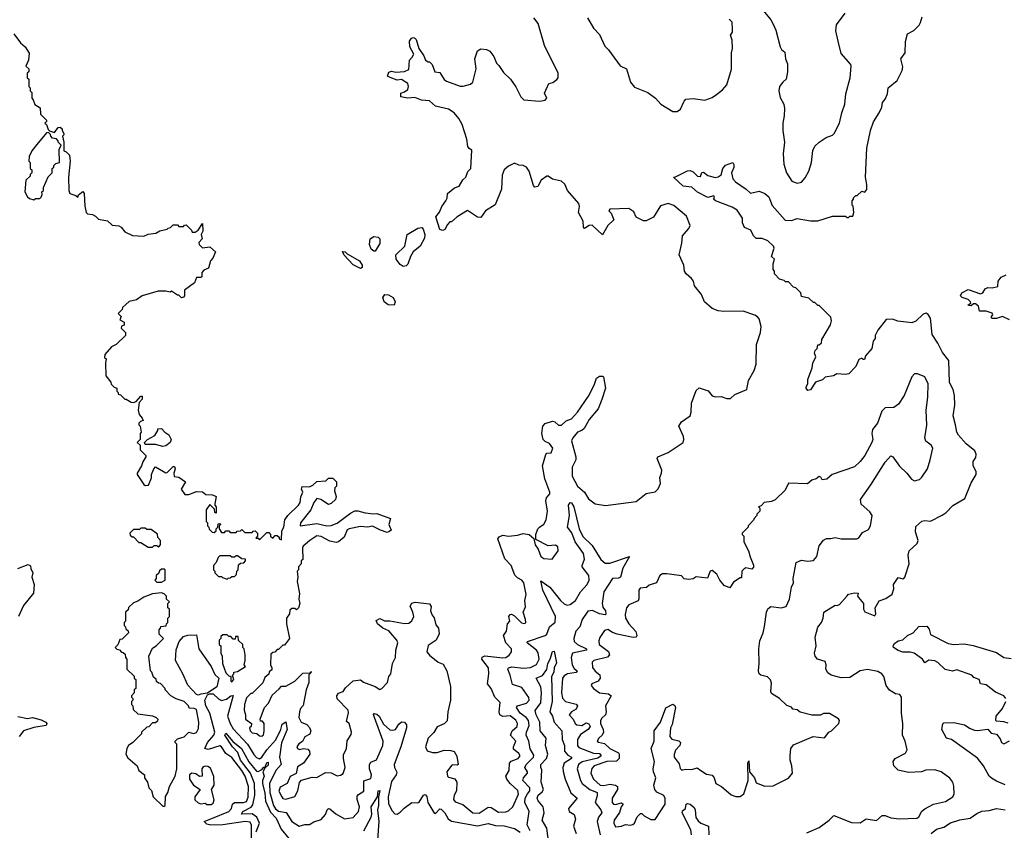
# Model space of a CAD drawing. Extents: x 2494106 to 2685573, y 758056 to 915185.
# Tile 434 of 507: x 2649748 to 2656468, y 850346 to 855881. Entities that reach past the tile are written whole.
import ezdxf

# ---------------------------------------------------------------- set-up
doc = ezdxf.new("R2010")
doc.units = 0

msp = doc.modelspace()

# ---------------------------------------------------------------- linework, layer by layer
at = {"layer": '0CON05XD'}
for points in [[(2654822.5, 855945), (2654875, 855880), (2654890.7, 855850.7), (2654909.3, 855809.3), (2654937.5, 855695), (2654947, 855677), (2654969.3, 855659.3), (2654974, 855614), (2654989.5, 855579.5), (2654988.8, 855525), (2654980, 855475), (2654955.9, 855454.1), (2654934.1, 855425.9), (2654930, 855395), (2654939.5, 855349.5), (2654964.1, 855304.1), (2654968, 855275), (2654966, 855225), (2654955.8, 855175), (2654955.8, 855124.2), (2654967.5, 855045), (2654958.6, 854965), (2654964.4, 854895), (2654981.4, 854835), (2655018.3, 854778.3), (2655055, 854764.3), (2655085, 854772.5), (2655109.4, 854800.6), (2655135, 854846.2), (2655151.8, 854905), (2655162.1, 854987.9), (2655175, 855017.5), (2655204.3, 855045.7), (2655253.2, 855076.8), (2655295, 855092.5), (2655308, 855105), (2655344.2, 855175), (2655358.9, 855245), (2655380, 855305), (2655387.5, 855375), (2655416, 855485), (2655422.5, 855565), (2655420, 855575), (2655355, 855650), (2655333.8, 855733.8), (2655318.8, 855805), (2655323.9, 855846.1), (2655382.5, 855925)], [(2652885, 850463.1), (2652945, 850502.9), (2652965, 850500.8), (2653015, 850470), (2653065, 850470.9), (2653085, 850479.1), (2653113.1, 850505), (2653152.8, 850592.8), (2653147.7, 850617.7), (2653095.6, 850665), (2653073.1, 850695), (2653066.9, 850715), (2653089.2, 850755), (2653090, 850805), (2653102.6, 850817.4), (2653150, 850835), (2653162.9, 850855), (2653155, 850870.8), (2653119.4, 850899.4), (2653119.4, 850915), (2653134.4, 850955), (2653096.9, 850995), (2653108.9, 851025), (2653144.4, 851055), (2653146.5, 851075), (2653135, 851097.1), (2653095, 851128.5), (2653045, 851122.2), (2653024.4, 851134.4), (2653020, 851155), (2653027.4, 851217.4), (2652990, 851255), (2652965.8, 851315), (2652942, 851345), (2652950.6, 851415), (2652947.8, 851455), (2652901.4, 851515), (2652905, 851528.8), (2652922.7, 851537.3), (2653045, 851522.5), (2653065, 851525.7), (2653087.8, 851542.2), (2653103.8, 851565), (2653104, 851585), (2653066.9, 851625), (2653050, 851675), (2653071.2, 851705), (2653076.7, 851755), (2653092.5, 851775), (2653086.7, 851805), (2653095, 851820), (2653105, 851822.5), (2653125, 851810), (2653172.8, 851762.8), (2653195, 851758), (2653202, 851765), (2653201.1, 851785), (2653183.8, 851835), (2653199.3, 851870.7), (2653195.8, 851915), (2653204.1, 851955.9), (2653190, 852035), (2653175, 852053.3), (2653145, 852070), (2653127.7, 852087.7), (2653103.2, 852153.2), (2653060.3, 852200.3), (2653011.4, 852335), (2653020.2, 852349.8), (2653045, 852361.5), (2653085, 852354.3), (2653145, 852360.8), (2653185, 852372), (2653225, 852366.7), (2653258.3, 852338.3), (2653266.7, 852295), (2653286, 852266), (2653304, 852215), (2653325, 852202), (2653381.7, 852198.3), (2653422.5, 852255), (2653421.7, 852281.7), (2653405, 852292.5), (2653355, 852287.5), (2653271.7, 852331.7), (2653270, 852365), (2653283.8, 852405), (2653295, 852416.2), (2653325, 852436.7), (2653341.2, 852465), (2653351.2, 852525), (2653338.8, 852595), (2653344.1, 852615.9), (2653366.1, 852643.9), (2653367.5, 852655), (2653331.2, 852745), (2653316.5, 852835), (2653338, 852912), (2653345, 852920), (2653375, 852923.8), (2653386.7, 852955), (2653365, 852988), (2653335, 853000), (2653320, 853015), (2653312.9, 853055), (2653319.2, 853105), (2653335, 853124), (2653385, 853140), (2653400, 853135), (2653425, 853112), (2653445, 853111.2), (2653478.3, 853141.7), (2653515, 853156), (2653555, 853200), (2653629.7, 853310.3), (2653668, 853385), (2653685, 853432.5), (2653705, 853447.5), (2653725, 853447.5), (2653731.7, 853441.7), (2653745.8, 853365.8), (2653722.4, 853287.6), (2653695.8, 853225), (2653635, 853150.8), (2653600.3, 853089.7), (2653585, 853076), (2653555, 853064.3), (2653523.6, 853026.4), (2653515.4, 853005), (2653543.1, 852895), (2653542.9, 852875), (2653520, 852825), (2653518.4, 852765), (2653555, 852695.4), (2653602, 852655), (2653630.3, 852610.3), (2653675.7, 852575.7), (2653745.5, 852564.5), (2653955, 852590.8), (2654025, 852646.7), (2654085, 852656.7), (2654105, 852677.5), (2654120.8, 852715), (2654116.1, 852753.9), (2654128.8, 852785), (2654130, 852805), (2654100, 852885), (2654102.5, 852895), (2654174.2, 852925.8), (2654276.2, 852995), (2654282, 853015), (2654278, 853035), (2654247.5, 853105), (2654264.1, 853135.9), (2654324.2, 853175.8), (2654331.7, 853201.7), (2654333.6, 853263.6), (2654365, 853350), (2654385, 853367.5), (2654447, 853347), (2654475, 853313.3), (2654495, 853306.7), (2654535, 853307.5), (2654575, 853293.3), (2654600, 853295), (2654629.3, 853320.7), (2654711.2, 853355), (2654723.1, 853416.9), (2654762, 853485), (2654775, 853530), (2654776.4, 853663.6), (2654803.8, 853745), (2654810, 853785), (2654795, 853837.5), (2654785, 853852.5), (2654765, 853862.5), (2654685, 853890), (2654555, 853887.5), (2654515, 853894.2), (2654475, 853909.2), (2654421.2, 853955), (2654401.2, 854005), (2654353.9, 854063.9), (2654346.7, 854095), (2654333.9, 854113.9), (2654296.7, 854145), (2654286.7, 854165), (2654281.2, 854205), (2654250, 854275), (2654268, 854355), (2654272, 854405), (2654316.2, 854455), (2654323.8, 854475), (2654299.7, 854539.7), (2654212.6, 854612.6), (2654175, 854625.6), (2654120.9, 854609.1), (2654075, 854533.8), (2654025, 854508.8), (2654005, 854508.8), (2653955, 854533.3), (2653939.5, 854569.5), (2653905, 854591.2), (2653775, 854587.5), (2653770, 854575), (2653785, 854560), (2653802.5, 854515), (2653762.5, 854475), (2653725, 854412.5), (2653655, 854477.5), (2653635, 854476.7), (2653602.5, 854455), (2653596.7, 854465), (2653594, 854505), (2653561.2, 854565), (2653568.8, 854605), (2653563.8, 854625), (2653486.7, 854715), (2653468.8, 854758.8), (2653445, 854778), (2653385, 854791.2), (2653355, 854813.3), (2653345, 854813.3), (2653306.7, 854785), (2653285, 854742.5), (2653265, 854737.5), (2653255, 854750), (2653225, 854847.5), (2653206.7, 854875), (2653185, 854886.2), (2653155, 854888), (2653125, 854901.2), (2653085, 854881.2), (2653053.8, 854855), (2653040.5, 854819.5), (2653036, 854724), (2652993, 854617), (2652927.5, 854575), (2652895, 854530), (2652871.7, 854531.7), (2652805, 854577.5), (2652733.9, 854536.1), (2652695, 854500), (2652685, 854500), (2652667, 854483), (2652650.5, 854449.5), (2652635, 854441.2), (2652615, 854447.5), (2652587.5, 854535), (2652613.6, 854566.4), (2652630, 854605), (2652656.7, 854643.3), (2652666.4, 854663.6), (2652667.5, 854695), (2652715, 854733.3), (2652747.5, 854745), (2652772, 854788), (2652792.5, 854805), (2652806.4, 854843.6), (2652826.7, 854865), (2652835, 854990), (2652815, 855002.5), (2652807.5, 855015), (2652800, 855065), (2652767.5, 855165), (2652745, 855207.5), (2652712.5, 855245), (2652675, 855270), (2652585, 855290), (2652545, 855326.7), (2652490.7, 855330.7), (2652445, 855350), (2652395, 855346.2), (2652350, 855355), (2652350, 855380), (2652375, 855387.5), (2652397.5, 855405), (2652402.5, 855425), (2652396.7, 855445), (2652355, 855472.5), (2652325, 855467.5), (2652276.4, 855486.4), (2652257.5, 855495), (2652266.4, 855523.6), (2652285, 855528.8), (2652315, 855522.5), (2652375, 855527.5), (2652405, 855540), (2652407.5, 855605), (2652427.5, 855625), (2652437.5, 855645), (2652410, 855695), (2652407.5, 855735), (2652422.5, 855755), (2652435, 855758.8), (2652445, 855756.2), (2652453.3, 855745), (2652473.3, 855685), (2652506.7, 855635), (2652517.5, 855605), (2652535, 855592.5), (2652545, 855592.5), (2652562.5, 855575), (2652582.5, 855525), (2652615, 855520), (2652645, 855472.5), (2652661.7, 855461.7), (2652755, 855426.2), (2652775, 855426.2), (2652825, 855441.2), (2652841.2, 855455), (2652863.8, 855545), (2652853.8, 855615), (2652871.7, 855668.3), (2652895, 855682.5), (2652935, 855677.5), (2652956.4, 855666.4), (2652985, 855630), (2653002.5, 855585), (2653019.3, 855569.3), (2653050.7, 855520.7), (2653097.5, 855475), (2653133.6, 855423.6), (2653167.5, 855355), (2653190, 855335), (2653295, 855324), (2653335, 855331.2), (2653346.7, 855345), (2653330.7, 855379.3), (2653360, 855445), (2653387, 855453), (2653415, 855472.5), (2653422.5, 855485), (2653422.5, 855515), (2653330, 855705), (2653286.7, 855855), (2653257.5, 855895)], [(2653622.5, 855895), (2653663.9, 855823.9), (2653705, 855780), (2653740.7, 855700.7), (2653766.1, 855676.1), (2653846.1, 855566.1), (2653888.8, 855545), (2653916, 855455), (2653945, 855420), (2654035, 855383.3), (2654086.7, 855345), (2654125, 855303.3), (2654205, 855253.3), (2654236.4, 855253.6), (2654259.3, 855270.7), (2654282.5, 855325), (2654295, 855337.5), (2654345, 855343.3), (2654425, 855331.2), (2654475, 855350), (2654505, 855370), (2654545, 855402.5), (2654575, 855437.5), (2654607.3, 855542.7), (2654606.7, 855655), (2654613.8, 855685), (2654610.7, 855740.7), (2654600, 855775), (2654612.5, 855795), (2654612.5, 855815), (2654610, 855865), (2654590, 855885)], [(2656097.5, 850702.5), (2656037.5, 850745), (2655995, 850758.8), (2655933.9, 850756.1), (2655903.9, 850743.9), (2655815, 850741.2), (2655745, 850756.7), (2655713.3, 850785), (2655710, 850815), (2655724.1, 850835.9), (2655795, 850873.3), (2655806.2, 850895), (2655791.2, 850955), (2655774, 850995), (2655776.7, 851075), (2655766.2, 851145), (2655767.5, 851255), (2655755, 851272.5), (2655725, 851277.5), (2655685, 851302.5), (2655661.2, 851335), (2655646.4, 851396.4), (2655632.5, 851415), (2655605, 851430), (2655535, 851443.8), (2655485, 851433.8), (2655415, 851390), (2655355, 851386.7), (2655286.1, 851406.1), (2655265, 851420), (2655250, 851445), (2655252.5, 851475), (2655245, 851497.5), (2655192.5, 851515), (2655176.7, 851535), (2655173.3, 851555), (2655183.8, 851605), (2655176.7, 851665), (2655195, 851732.5), (2655220, 851765), (2655231.2, 851795), (2655236.7, 851835), (2655315, 851882.5), (2655325, 851880), (2655343, 851887), (2655395, 851947.5), (2655405, 851957.5), (2655445, 851967.5), (2655470, 851965), (2655467.5, 851945), (2655472.5, 851935), (2655507.5, 851895), (2655507.5, 851855), (2655517, 851837), (2655585, 851810), (2655592.5, 851825), (2655587.5, 851865), (2655615, 851912.5), (2655660.7, 851929.3), (2655702.5, 851957.5), (2655713.3, 851995), (2655712.5, 852025), (2655745, 852072.5), (2655775, 852062.5), (2655790, 852075), (2655818.8, 852165), (2655813.3, 852225), (2655820, 852255), (2655873.3, 852305), (2655881.2, 852325), (2655862, 852385), (2655865, 852420), (2655905, 852456.7), (2655925, 852461.2), (2655965, 852456.7), (2656045, 852496.7), (2656072.5, 852515), (2656116.4, 852563.6), (2656198.8, 852611.2), (2656242, 852718), (2656276.7, 852775), (2656276.2, 852795), (2656256.7, 852835), (2656256.7, 852865), (2656275, 852892.5), (2656276.2, 852915), (2656267.4, 852937.4), (2656208.1, 852985), (2656156, 853045), (2656144.4, 853064.4), (2656134.2, 853114.2), (2656118.6, 853175), (2656131.7, 853248.3), (2656128, 853315), (2656120, 853355), (2656094.1, 853404.1), (2656088.8, 853555), (2656047.7, 853607.7), (2656015, 853672.5), (2655975, 853732.5), (2655964.1, 853844.1), (2655948.3, 853868.3), (2655935, 853876.2), (2655915, 853870), (2655865, 853822.5), (2655838, 853812), (2655741.8, 853821.8), (2655705, 853836.2), (2655662.5, 853835), (2655605, 853760), (2655587.5, 853725), (2655587.5, 853705), (2655573.8, 853685), (2655563.8, 853635), (2655520, 853585), (2655515, 853560), (2655505, 853560), (2655495, 853570), (2655475, 853560), (2655455, 853513.3), (2655407, 853463), (2655385, 853457.5), (2655325, 853462.5), (2655301.7, 853448.3), (2655245, 853440), (2655228.3, 853421.7), (2655180, 853405), (2655146.4, 853353.6), (2655128.3, 853348.3), (2655116.7, 853365), (2655116.7, 853375), (2655127.5, 853395), (2655127.5, 853425), (2655157, 853503), (2655162.5, 853535), (2655181.7, 853578.3), (2655172.5, 853605), (2655178.3, 853621.7), (2655190, 853635), (2655195, 853660), (2655205, 853660), (2655220, 853675), (2655223, 853697), (2655281.7, 853798.3), (2655290, 853825), (2655285, 853850), (2655205, 853930), (2655195, 853930), (2655175, 853950), (2655165, 853950), (2655135, 853980), (2655085, 853990), (2655080, 854015), (2655045, 854050), (2655030, 854055), (2654995, 854090), (2654975, 854090), (2654965, 854100), (2654935, 854110), (2654900, 854145), (2654900, 854165), (2654890, 854175), (2654890, 854215), (2654900, 854245), (2654880, 854265), (2654898.3, 854321.7), (2654893.8, 854335), (2654855, 854370), (2654815, 854386.2), (2654775, 854387.5), (2654756.4, 854406.4), (2654737.5, 854445), (2654695, 854462.5), (2654682.5, 854495), (2654682.5, 854525), (2654645, 854580), (2654611.7, 854601.7), (2654496.7, 854645), (2654482.5, 854655), (2654490, 854665), (2654485, 854678.8), (2654445, 854666.7), (2654375, 854704), (2654335, 854738), (2654277.5, 854745), (2654210, 854805), (2654225, 854807.5), (2654305, 854850), (2654325, 854852.5), (2654345, 854842.5), (2654375, 854812.5), (2654395, 854810), (2654403, 854837), (2654415, 854840), (2654445, 854817.5), (2654495, 854803.3), (2654515, 854807.5), (2654535, 854822.5), (2654546.7, 854865), (2654565, 854886.7), (2654615, 854906.7), (2654623, 854893), (2654622.5, 854872.5), (2654606.7, 854835), (2654616.2, 854795), (2654633.4, 854773.4), (2654707.5, 854725), (2654735, 854696.7), (2654795, 854711.2), (2654835, 854693.3), (2654860.5, 854670.5), (2654885, 854613.3), (2654972.7, 854512.7), (2655015, 854510), (2655055, 854522.5), (2655145, 854507.5), (2655195, 854507.5), (2655295, 854540), (2655385, 854540), (2655395, 854530), (2655405, 854530), (2655415, 854540), (2655435, 854540), (2655442.5, 854565), (2655437, 854607), (2655430, 854615), (2655430, 854645), (2655440, 854655), (2655440, 854665), (2655455, 854680), (2655465, 854680), (2655495, 854710), (2655517, 854703), (2655529.3, 854720.7), (2655531.2, 854755), (2655522, 854805), (2655530.5, 855005), (2655555.8, 855125), (2655575.7, 855184.3), (2655614, 855245), (2655633.3, 855285), (2655636.7, 855315), (2655655, 855337.5), (2655672, 855375), (2655676.7, 855415), (2655736.7, 855465), (2655771.2, 855535), (2655775, 855560), (2655761.2, 855615), (2655792.5, 855655), (2655793, 855733), (2655807.5, 855785), (2655851.7, 855808.3), (2655886.4, 855843.6), (2655897, 855863), (2655908.3, 855901.7)], [(2649707.5, 855785), (2649753.6, 855723.6), (2649786.4, 855696.4), (2649811.7, 855651.7), (2649807.5, 855605), (2649790, 855565), (2649810, 855545), (2649810, 855525), (2649800, 855515), (2649800, 855485), (2649810, 855475), (2649810, 855425), (2649820, 855415), (2649820, 855395), (2649830, 855385), (2649830, 855345), (2649840, 855335), (2649851.7, 855301.7), (2649888.3, 855278.3), (2649890, 855235), (2649930, 855195), (2649930, 855185), (2649920, 855175), (2649930, 855165), (2649941.7, 855131.7), (2649951.7, 855121.7), (2649985, 855110), (2650010, 855145), (2650025, 855147.5), (2650037, 855137), (2650037.5, 855125), (2650050, 855105), (2650050, 855095), (2650040, 855085), (2650050, 855045), (2650050, 854985), (2650065, 854980), (2650087, 854957), (2650092.5, 854915), (2650080, 854805), (2650082.5, 854715), (2650090, 854695)], [(2649845, 854650), (2649855, 854660), (2649885, 854660), (2649895, 854670), (2649901.7, 854688.3), (2649900, 854705), (2649910, 854715), (2649910, 854735), (2649941.7, 854808.3), (2649970, 854835), (2649970, 854865), (2649980, 854875), (2649980, 854885), (2649995, 854900), (2650020, 854905), (2650017.5, 854995), (2650030, 855025), (2650010, 855045), (2650010, 855055), (2649998.3, 855068.3), (2649971.7, 855071.7), (2649960, 855085), (2649958.3, 855098.3), (2649945, 855110), (2649931.7, 855108.3), (2649865, 855030), (2649830, 854985), (2649813.6, 854946.4), (2649810, 854915), (2649820, 854905), (2649820, 854865), (2649830, 854855), (2649830, 854835), (2649820, 854825), (2649818.3, 854811.7), (2649790, 854785), (2649782.5, 854705), (2649801.7, 854671.7), (2649815, 854660), (2649845, 854650)], [(2650090, 854695), (2650131.7, 854681.7), (2650145, 854670), (2650150, 854685), (2650178.3, 854708.3), (2650187.5, 854695), (2650193, 854607), (2650202.5, 854565), (2650210, 854555), (2650245, 854550), (2650265, 854540), (2650285, 854520), (2650347, 854507), (2650378.3, 854478.3), (2650425, 854472.5), (2650440, 854465), (2650465, 854432.5), (2650517, 854407), (2650595, 854402.5), (2650625, 854417.5), (2650677, 854423), (2650705, 854440), (2650755, 854450), (2650761.7, 854458.3), (2650778.3, 854461.7), (2650795, 854480), (2650825, 854480), (2650835, 854470), (2650865, 854470), (2650871.7, 854478.3), (2650885, 854480), (2650920, 854445), (2650925, 854430), (2650945, 854430), (2650966.4, 854443.6), (2650995, 854490), (2650997, 854437), (2650987.5, 854415), (2650992.5, 854385), (2650971.2, 854358.8), (2650972.5, 854345), (2650995, 854322.5), (2651045, 854330), (2651083.3, 854295), (2651067, 854253), (2651050, 854235), (2651036.1, 854183.9), (2651005, 854170), (2650990, 854155), (2650990, 854125), (2650985, 854120), (2650955, 854120), (2650940, 854085), (2650872.5, 854035), (2650872.5, 853995), (2650865, 853987.5), (2650853, 853983), (2650835, 854000), (2650825, 854000), (2650785, 854027.5), (2650775, 854020), (2650745, 854027.5), (2650693.6, 854026.4), (2650583.6, 853996.4), (2650545, 853967.5), (2650495, 853957.5), (2650450, 853915), (2650448.3, 853901.7), (2650420, 853875), (2650440, 853855), (2650431.7, 853831.7), (2650460, 853815), (2650460, 853795), (2650441.7, 853788.3), (2650440, 853775), (2650470, 853745), (2650470, 853725), (2650406.4, 853663.6), (2650373.6, 853646.4), (2650330, 853595), (2650327.5, 853575), (2650337.5, 853565), (2650332.5, 853535), (2650335, 853450), (2650370, 853405), (2650371.7, 853391.7), (2650391.7, 853371.7), (2650410, 853365), (2650410, 853345), (2650420, 853335), (2650420, 853325), (2650435, 853320), (2650465, 853290), (2650475, 853290), (2650508.3, 853268.3), (2650525, 853266.7), (2650542.5, 853275), (2650575, 853310), (2650585, 853310), (2650585, 853290), (2650563.3, 853266.7), (2650556.7, 853215), (2650562.5, 853185), (2650585, 853160), (2650590, 853145), (2650571.7, 853138.3), (2650560, 853125), (2650560, 853115), (2650570, 853105), (2650577.5, 853065), (2650570, 853055), (2650570, 853015), (2650550, 852995), (2650570, 852975), (2650570, 852945), (2650610, 852905), (2650610, 852895), (2650588.3, 852861.7), (2650580, 852835), (2650550, 852785), (2650550, 852775), (2650595, 852707.5), (2650605, 852700), (2650627, 852703), (2650647, 852753), (2650647.5, 852775), (2650663.3, 852815), (2650675, 852827.5), (2650745, 852787.5), (2650755, 852790), (2650795, 852830), (2650805, 852830), (2650810, 852815), (2650800, 852785), (2650801.7, 852761.7), (2650835, 852757.5), (2650880, 852725), (2650850, 852675), (2650875, 852640), (2650901.7, 852638.3), (2650955, 852660), (2650995, 852657.5), (2651018.3, 852638.3), (2651065, 852637.5), (2651090, 852625), (2651080, 852575), (2651080, 852565), (2651090, 852555), (2651088.3, 852511.7), (2651080, 852515), (2651078.3, 852538.3), (2651045, 852570), (2651020, 852535), (2651020, 852455), (2651030, 852445), (2651030, 852425), (2651040, 852415), (2651041.7, 852401.7), (2651061.7, 852381.7), (2651075, 852380), (2651088.3, 852391.7), (2651090, 852405), (2651100, 852415), (2651101.7, 852438.3), (2651115, 852440), (2651120, 852435), (2651110, 852425), (2651110, 852405), (2651125, 852380), (2651145, 852380), (2651155, 852390), (2651175, 852390), (2651185, 852380), (2651225, 852380), (2651231.7, 852388.3), (2651255, 852390), (2651265, 852400), (2651285, 852380), (2651335, 852380), (2651341.7, 852388.3), (2651355, 852390), (2651370, 852375), (2651370, 852355), (2651360, 852340), (2651375, 852340), (2651385, 852330), (2651435, 852380), (2651448.3, 852378.3), (2651460, 852365), (2651460, 852355), (2651475, 852340), (2651491.7, 852358.3), (2651505, 852360), (2651518.3, 852348.3), (2651520, 852335), (2651535, 852330), (2651538.3, 852391.7), (2651550, 852415), (2651557.5, 852465), (2651577.5, 852495), (2651650, 852565), (2651663.3, 852585), (2651667, 852623), (2651680, 852655), (2651672.5, 852675), (2651677, 852693), (2651725, 852691.2), (2651748.3, 852701.7), (2651775, 852726.7), (2651837, 852733), (2651855, 852750), (2651885, 852750), (2651910, 852725), (2651910, 852695), (2651900, 852685), (2651897.5, 852665), (2651908.8, 852625), (2651904, 852605), (2651875, 852576.7), (2651855, 852570), (2651803.6, 852603.6), (2651775, 852612.5), (2651755.8, 852584.2), (2651736.2, 852535), (2651663.8, 852445), (2651662.5, 852425), (2651775, 852440), (2651845, 852424), (2651875, 852426.7), (2651915, 852442.5), (2652005, 852511.2), (2652035, 852526.7), (2652055, 852527.5), (2652105, 852513.3), (2652165, 852506.7), (2652185, 852510), (2652280, 852475), (2652266.7, 852435), (2652282.5, 852395), (2652267, 852383), (2652255, 852380), (2652210, 852395), (2652155, 852423.3), (2652123.6, 852416.4), (2652075, 852420), (2651996.4, 852403.6), (2651983.3, 852396.7), (2651963, 852347), (2651925, 852316.7), (2651908.3, 852311.7), (2651865, 852320), (2651805, 852352.5), (2651775, 852355.6), (2651728, 852325), (2651682.5, 852285), (2651677.5, 852275), (2651680, 852195), (2651670, 852185), (2651670, 852165), (2651650, 852145), (2651650, 852125), (2651642.5, 852115), (2651647.5, 852075), (2651642.5, 852045), (2651657, 851963), (2651652.5, 851925), (2651660, 851895), (2651650, 851865), (2651638.3, 851851.7), (2651625, 851860), (2651605, 851860), (2651591.7, 851848.3), (2651590, 851825), (2651570, 851795), (2651570, 851755), (2651590, 851655), (2651555, 851610), (2651545, 851610), (2651515, 851580), (2651505, 851580), (2651488.3, 851561.7), (2651475, 851560), (2651461.7, 851548.3), (2651460, 851475), (2651470, 851455), (2651468.3, 851441.7), (2651451.7, 851428.3), (2651448.3, 851411.7), (2651421.7, 851388.3), (2651408.3, 851351.7), (2651335, 851280), (2651325, 851280), (2651295, 851250), (2651282.5, 851205), (2651280, 851165), (2651290, 851135), (2651290, 851105), (2651330, 851075), (2651327.5, 851055), (2651317.5, 851045), (2651320, 851025), (2651335, 851011.2), (2651367, 851007), (2651385, 850990), (2651401.7, 850988.3), (2651411.7, 850998.3), (2651416.4, 851023.6), (2651417.5, 851075), (2651405, 851090), (2651391.7, 851091.7), (2651390, 851105), (2651420, 851185), (2651447, 851213), (2651471.7, 851268.3), (2651518.3, 851311.7), (2651535, 851330), (2651565, 851330), (2651625, 851364.2), (2651680.5, 851419.5), (2651730, 851420), (2651735, 851430), (2651740, 851425), (2651722.5, 851407.5), (2651721.2, 851355), (2651703.3, 851305), (2651681.7, 851198.3), (2651665, 851176.7), (2651658, 851155), (2651654.2, 851115), (2651670, 851085), (2651707.3, 851067.3), (2651727, 851047), (2651736.1, 851023.9), (2651727.7, 851002.3), (2651693.3, 850985), (2651678.3, 850951.7), (2651653.6, 850936.4), (2651640, 850915), (2651643.3, 850905), (2651657, 850897), (2651686.1, 850903.9), (2651715, 850900), (2651726.7, 850885), (2651728, 850865), (2651686.1, 850803.9), (2651645, 850778.1), (2651635.9, 850734.1), (2651595, 850712.5), (2651572.5, 850665), (2651525, 850640), (2651516.4, 850613.6), (2651536.2, 850575), (2651545, 850564), (2651565, 850559.2), (2651625, 850576.2), (2651646, 850615), (2651658.3, 850671.7), (2651671.2, 850688.8), (2651745, 850708), (2651775, 850706), (2651835, 850741.2), (2651875, 850738), (2651915, 850718), (2651937.7, 850722.3), (2651955, 850733.3), (2651969.2, 850775), (2651957.1, 850835), (2651958.3, 850861.7), (2651977.5, 850905), (2651984.2, 850955.8), (2652010.7, 850999.3), (2652013.3, 851015), (2651996.7, 851075), (2651978.3, 851088.3), (2651993, 851147), (2651990, 851165), (2651915, 851242.5), (2651912.5, 851265), (2651925, 851282.5), (2651955, 851292.5), (2651972.3, 851317.7), (2652025, 851367.5), (2652075, 851372.5), (2652095, 851357.5), (2652175, 851326.7), (2652205, 851307.5), (2652220, 851315), (2652257.5, 851355), (2652266.7, 851395), (2652281.2, 851415), (2652293.3, 851485), (2652313.3, 851525), (2652316.2, 851575), (2652328.8, 851625), (2652321.2, 851645), (2652267.7, 851707.7), (2652226.7, 851725), (2652190, 851755), (2652181.7, 851778.3), (2652205, 851791.2), (2652237, 851777), (2652273.8, 851776.2), (2652375, 851758), (2652405, 851761.2), (2652425, 851776.7), (2652438, 851805), (2652432, 851835), (2652413, 851877), (2652423.8, 851896.2), (2652446.4, 851903.6), (2652545, 851892.5), (2652556.7, 851875), (2652551.2, 851845), (2652563.3, 851815), (2652577.7, 851797.7), (2652589.3, 851749.3), (2652607.5, 851725), (2652611.7, 851688.3), (2652590, 851645), (2652535, 851606.7), (2652528, 851565), (2652545, 851541.2), (2652603.9, 851493.9), (2652639.3, 851479.3), (2652663.3, 851435), (2652688.8, 851328.8), (2652688.8, 851235), (2652671.2, 851155), (2652665, 851092.5), (2652645, 851073.8), (2652598.3, 851051.7), (2652575, 851012.5), (2652536.2, 850975), (2652516.7, 850915), (2652528.3, 850888.3), (2652565, 850876.2), (2652597, 850877), (2652645, 850892), (2652690.7, 850890.7), (2652713, 850883), (2652731.7, 850851.7), (2652740, 850795), (2652735, 850790), (2652705, 850792.5), (2652695, 850787.5), (2652663.3, 850745), (2652667.5, 850715), (2652675, 850707.5), (2652718.3, 850698.3), (2652732.5, 850675), (2652728.8, 850615), (2652714, 850585), (2652708, 850555), (2652720.3, 850540.3), (2652772.3, 850522.3), (2652841.2, 850465), (2652885, 850463.1)], [(2652365, 854196.2), (2652345, 854208.8), (2652317.5, 854245), (2652314.2, 854275.8), (2652377.5, 854335), (2652392.5, 854415), (2652465, 854456.7), (2652491.7, 854461.7), (2652501.7, 854451.7), (2652513.8, 854415), (2652511.7, 854388.3), (2652482.5, 854335), (2652434.5, 854295.5), (2652415, 854263.3), (2652398.3, 854211.7), (2652385, 854201.2), (2652365, 854196.2)], [(2652175, 854300), (2652165, 854300), (2652147.5, 854315), (2652136.1, 854346.1), (2652141.2, 854385), (2652165, 854400), (2652195, 854396.7), (2652206.7, 854385), (2652206.4, 854353.6), (2652175, 854300)], [(2652075, 854183.3), (2652025, 854207.5), (2651963.6, 854273.6), (2651951.7, 854298.3), (2651970, 854295), (2651982.5, 854282.5), (2652066.7, 854235), (2652086.2, 854205), (2652085, 854190), (2652075, 854183.3)], [(2656505, 853830.8), (2656455, 853853.8), (2656415, 853840), (2656385, 853840), (2656380, 853845), (2656380, 853855), (2656390, 853865), (2656385, 853877.5), (2656345, 853891.2), (2656300, 853890), (2656292.5, 853925), (2656271.7, 853941.7), (2656258.3, 853941.7), (2656241.7, 853928.3), (2656225, 853930), (2656222.5, 853935), (2656240, 853945), (2656237.5, 853955), (2656220.7, 853970.7), (2656180, 853985), (2656170, 853995), (2656177.5, 854015), (2656220.7, 854039.3), (2656305, 854010), (2656323, 854017), (2656337, 854043), (2656355, 854053.3), (2656385, 854051.2), (2656425, 854060), (2656427.5, 854095), (2656446.1, 854123.9), (2656480.3, 854139.7)], [(2652305, 853932.5), (2652263, 853933), (2652236.7, 853955), (2652227.5, 853985), (2652240, 854005), (2652265, 854002.5), (2652297.5, 853985), (2652310, 853955), (2652305, 853932.5)], [(2653815, 850368.8), (2653855, 850374.2), (2653883.9, 850386.1), (2653915, 850381.2), (2653932.5, 850385), (2653943.3, 850395), (2653961.7, 850438.3), (2653985, 850460), (2653995, 850460), (2654010, 850445), (2654055, 850420), (2654085, 850420), (2654153.3, 850525), (2654153.6, 850563.6), (2654145, 850582.5), (2654095.8, 850605.8), (2654084.1, 850624.1), (2654076.2, 850655), (2654089.2, 850705), (2654072.9, 850745), (2654070.6, 850765), (2654080.6, 850815), (2654058.6, 850905), (2654078.9, 850955), (2654078.6, 851025), (2654121.9, 851085), (2654158, 851182), (2654205, 851206.2), (2654218.9, 851198.9), (2654224.5, 851185), (2654201.1, 851068.9), (2654191.1, 851045), (2654185.9, 850985.9), (2654198.8, 850968.8), (2654245.8, 850955.8), (2654258.8, 850945), (2654254, 850925), (2654225, 850893.8), (2654214.4, 850864.4), (2654216, 850845), (2654248.8, 850798.8), (2654255, 850767.5), (2654265, 850758.8), (2654275, 850758.8), (2654295, 850764), (2654335, 850762), (2654371.7, 850771.7), (2654396.7, 850755), (2654435, 850728.8), (2654475, 850723.3), (2654488.8, 850705), (2654500, 850665), (2654537.5, 850645), (2654605, 850588.8), (2654635, 850577.5), (2654665, 850575.8), (2654690, 850595), (2654720, 850685), (2654717.5, 850805), (2654725, 850820), (2654730, 850745), (2654762.9, 850705), (2654775, 850670), (2654835, 850647.5), (2654891.7, 850648.3), (2654995, 850702.5), (2655022.5, 850735), (2655018.8, 850785), (2655006.7, 850825), (2655007.5, 850855), (2655012.5, 850905), (2655030.7, 850929.3), (2655163.6, 850986.4), (2655241.7, 850978.3), (2655270, 851015), (2655290, 851025), (2655340, 851075), (2655342.5, 851095), (2655336.4, 851106.4), (2655275, 851142.5), (2655235, 851142.5), (2655215, 851132.5), (2655155, 851132.5), (2655075, 851152.5), (2655055, 851167.5), (2655025, 851172.5), (2655015, 851187.5), (2654985, 851197.5), (2654935, 851246.7), (2654880.5, 851280.5), (2654874, 851294), (2654880.5, 851350.5), (2654872.7, 851372.7), (2654852.7, 851392.7), (2654806, 851406), (2654794.2, 851414.2), (2654790, 851435), (2654795.9, 851485.9), (2654792.5, 851585), (2654800.9, 851639.1), (2654822.5, 851695), (2654831.7, 851738.3), (2654844.4, 851835), (2654855, 851858.8), (2654875, 851874), (2654945, 851864), (2654980, 851875), (2655003.3, 851925), (2655016.7, 852005), (2655028.8, 852035), (2655027.5, 852065), (2655047.5, 852175), (2655085, 852191.2), (2655125, 852182.5), (2655165, 852188.8), (2655188.8, 852215), (2655205, 852287.5), (2655235, 852326.7), (2655255, 852337.5), (2655285, 852337.5), (2655314, 852346), (2655355, 852336.2), (2655463, 852337), (2655476.4, 852343.6), (2655500.9, 852379.1), (2655540.5, 852399.5), (2655554.1, 852425.9), (2655566.7, 852495), (2655551.4, 852521.4), (2655492, 852572), (2655486.2, 852605), (2655556.7, 852705), (2655655, 852860), (2655695, 852902.5), (2655707.5, 852895), (2655752.3, 852832.3), (2655803.3, 852785), (2655835, 852743.8), (2655855, 852732), (2655888.7, 852741.3), (2655905, 852756.2), (2655943.3, 852815), (2655963.3, 852875), (2655980, 852955), (2655970, 852975), (2655933.1, 853003.1), (2655925.6, 853025), (2655938.6, 853111.4), (2655934.4, 853215), (2655946.2, 853303.8), (2655948.1, 853395), (2655925, 853443.3), (2655875, 853463.3), (2655855, 853462.5), (2655837.7, 853442.3), (2655785.6, 853314.4), (2655746.7, 853255), (2655715, 853232.5), (2655655, 853230), (2655632.7, 853207.3), (2655603.8, 853125), (2655567.7, 853082.3), (2655564.1, 853055.9), (2655571.2, 853015), (2655563.8, 852995), (2655515.8, 852904.2), (2655485, 852863.3), (2655445, 852826.7), (2655294.2, 852775.8), (2655256.4, 852743.6), (2655225, 852740), (2655216.4, 852756.4), (2655205, 852762.5), (2655183.6, 852746.4), (2655155, 852736.7), (2655125, 852711.2), (2654995, 852716), (2654972.3, 852667.7), (2654905, 852602.5), (2654879.3, 852590.7), (2654830, 852585), (2654808.3, 852561.7), (2654790, 852555), (2654800, 852545), (2654800, 852525), (2654780, 852505), (2654780, 852495), (2654760, 852475), (2654757.5, 852462.5), (2654720, 852425), (2654720, 852415), (2654680, 852375), (2654680, 852365), (2654690, 852355), (2654690, 852315), (2654722.5, 852255), (2654733, 852213), (2654757, 852157), (2654757, 852143), (2654745, 852130), (2654705, 852137.5), (2654690.7, 852129.3), (2654677.5, 852115), (2654675, 852070), (2654665, 852070), (2654620.7, 852039.3), (2654595, 852002.5), (2654557, 852017), (2654527.5, 852055), (2654506.2, 852095), (2654475, 852120), (2654461.2, 852115), (2654441.7, 852068.3), (2654365, 852077.5), (2654345, 852062.5), (2654315, 852057.5), (2654284.1, 852064.1), (2654265, 852082.5), (2654165, 852097.5), (2654135, 852097.1), (2654116.2, 852085), (2654093.8, 852036.2), (2654045, 852018.8), (2654025.8, 852004.2), (2653981.9, 851998.1), (2653974, 851985), (2653974, 851926), (2653968.3, 851911.7), (2653906.7, 851885), (2653888.8, 851865), (2653879.5, 851820.5), (2653882.9, 851795), (2653905, 851756.2), (2653953.2, 851703.2), (2653960, 851675), (2653956.4, 851663.6), (2653935, 851662), (2653825.4, 851685.4), (2653795, 851695.6), (2653762.5, 851717.5), (2653740, 851710), (2653706.9, 851663.1), (2653700.3, 851639.7), (2653702.9, 851615), (2653767.3, 851567.3), (2653774.4, 851545), (2653761.1, 851528.9), (2653667.5, 851505), (2653656, 851495), (2653658.3, 851458.3), (2653675, 851433.3), (2653707.3, 851407.3), (2653710, 851385), (2653696, 851365), (2653652.5, 851345), (2653648.8, 851335), (2653664, 851315), (2653705, 851285.6), (2653767.6, 851277.6), (2653786, 851265), (2653745.7, 851195), (2653751.1, 851155), (2653745.6, 851135), (2653721.7, 851111.7), (2653712.2, 851095), (2653711.5, 851075), (2653731.1, 851035), (2653733.3, 851015), (2653724.6, 850995.4), (2653700.8, 850975), (2653688.8, 850955), (2653697.7, 850947.7), (2653739.6, 850939.6), (2653775, 850904.5), (2653834, 850875), (2653840.6, 850865), (2653839.4, 850835), (2653822.6, 850817.4), (2653755, 850814.6), (2653670, 850785), (2653652.3, 850767.7), (2653646.7, 850735), (2653665, 850694.3), (2653710.8, 850655), (2653735, 850651.9), (2653775, 850660), (2653814.4, 850654.4), (2653828, 850645), (2653827.5, 850625), (2653791.4, 850565), (2653792, 850535), (2653800, 850525), (2653815, 850520.8), (2653855, 850533.3), (2653866.2, 850523.8), (2653853.8, 850506.2), (2653842.7, 850467.3), (2653806.2, 850415), (2653804.2, 850395), (2653815, 850368.8)], [(2650725, 852966.7), (2650675, 852980), (2650605, 852980), (2650600, 852995), (2650620, 853015), (2650669.3, 853040.7), (2650690, 853075), (2650691.7, 853088.3), (2650715, 853090), (2650737.5, 853065), (2650765.9, 853045.9), (2650782, 853015), (2650775.9, 852994.1), (2650745, 852971.2), (2650725, 852966.7)], [(2653231.2, 850341.2), (2653212.7, 850382.7), (2653225.6, 850475), (2653195.3, 850535.3), (2653198.6, 850565), (2653214.4, 850595.6), (2653229.1, 850615), (2653230.5, 850635), (2653181.2, 850685), (2653186.9, 850703.1), (2653214.2, 850735), (2653214.3, 850745), (2653195.6, 850775), (2653205.5, 850795), (2653255.2, 850844.8), (2653257.9, 850857.9), (2653231.7, 850901.7), (2653224, 850954), (2653204.6, 850995), (2653206.4, 851015), (2653225, 851062.5), (2653220.3, 851095), (2653205, 851116.9), (2653165, 851146.4), (2653138.1, 851185), (2653144.7, 851195.3), (2653208.1, 851215), (2653224.4, 851235), (2653223.2, 851253.2), (2653175, 851321.9), (2653110.5, 851340.5), (2653096.5, 851405), (2653080, 851445), (2653084, 851455), (2653108.1, 851461.9), (2653186.3, 851453.7), (2653235, 851456.5), (2653275, 851478.1), (2653292.5, 851515), (2653287.5, 851557.5), (2653275.2, 851575.2), (2653211.2, 851625), (2653213.8, 851635), (2653333.8, 851676.2), (2653345.8, 851685), (2653364.2, 851735.8), (2653402.1, 851767.9), (2653404.5, 851805), (2653319.5, 851985), (2653305, 852050), (2653365.9, 852005.9), (2653438.6, 851915), (2653465, 851891.9), (2653485, 851883.3), (2653505, 851888.1), (2653541.5, 851915), (2653576.7, 851973.3), (2653622.2, 852025), (2653635.4, 852055), (2653632.5, 852085), (2653588.1, 852145), (2653586.9, 852155), (2653603.8, 852196.2), (2653596.1, 852235), (2653539.2, 852315), (2653516.4, 852376.4), (2653487.8, 852415), (2653500, 852495), (2653494.5, 852565), (2653505, 852583.3), (2653515, 852581.2), (2653529.5, 852555), (2653566.7, 852405), (2653592.1, 852352.1), (2653655, 852290.8), (2653713.9, 852193.9), (2653745, 852170.6), (2653775, 852170.6), (2653910, 852215), (2653864.3, 852135), (2653848.8, 852075), (2653835, 852068), (2653795, 852064.2), (2653734.2, 851975), (2653724.4, 851895), (2653729.1, 851869.1), (2653745.8, 851845), (2653749.2, 851820.8), (2653743.3, 851816.7), (2653705, 851823.8), (2653657.2, 851847.3), (2653625, 851843.1), (2653586.1, 851785), (2653572, 851735), (2653543.5, 851706.5), (2653530.4, 851655), (2653533.6, 851635), (2653554.4, 851615), (2653616.2, 851585), (2653616.2, 851575), (2653521.4, 851555), (2653511.9, 851525), (2653520, 851475), (2653531.7, 851451.7), (2653552, 851435), (2653546.1, 851423.9), (2653486.5, 851413.5), (2653465, 851401.1), (2653453.5, 851385), (2653446.4, 851285), (2653453, 851247), (2653474, 851225), (2653546.1, 851206.1), (2653555.6, 851195), (2653546.2, 851173.8), (2653514.3, 851155), (2653498, 851135), (2653525.7, 851105.7), (2653538.6, 851075), (2653550.8, 851065), (2653585, 851060.4), (2653615, 851078.8), (2653632.5, 851072.5), (2653641.5, 851055), (2653628.1, 851035), (2653575, 850999.4), (2653554.4, 850965), (2653554.4, 850925), (2653565, 850911.9), (2653665, 850871.5), (2653705, 850869.3), (2653717.3, 850855), (2653695, 850838.3), (2653586.2, 850813.8), (2653562.2, 850795), (2653553.1, 850765), (2653575.6, 850685), (2653588.1, 850665), (2653640, 850625), (2653690.5, 850605), (2653689.8, 850580.2), (2653675.8, 850535), (2653715.6, 850485), (2653721.4, 850465), (2653699.5, 850435), (2653689.4, 850405), (2653709.4, 850315)], [(2650695, 852280), (2650710, 852295), (2650710, 852325), (2650690, 852345), (2650688.3, 852368.3), (2650645, 852400), (2650615, 852400), (2650605, 852410), (2650575, 852410), (2650565, 852400), (2650525, 852400), (2650500, 852375), (2650501.7, 852361.7), (2650515, 852350), (2650525, 852350), (2650561.7, 852311.7), (2650575, 852310), (2650625, 852280), (2650655, 852280), (2650665, 852290), (2650685, 852290), (2650695, 852280)], [(2651165, 852060), (2651171.7, 852068.3), (2651185, 852070), (2651195, 852080), (2651215, 852080), (2651228.3, 852091.7), (2651230, 852115), (2651240, 852125), (2651241.7, 852158.3), (2651255, 852170), (2651278.3, 852171.7), (2651290, 852185), (2651288.3, 852198.3), (2651265, 852200), (2651235, 852220), (2651225, 852220), (2651215, 852210), (2651195, 852210), (2651185, 852220), (2651115, 852220), (2651101.7, 852208.3), (2651090, 852175), (2651070, 852155), (2651070, 852125), (2651080, 852115), (2651080, 852105), (2651105, 852080), (2651125, 852080), (2651131.7, 852071.7), (2651165, 852060)], [(2649735, 852132.5), (2649805, 852160), (2649822.5, 852152.5), (2649823.6, 852133.6), (2649837.5, 852105), (2649831.2, 852075), (2649847.5, 852025), (2649842.5, 851965), (2649775, 851880), (2649740, 851805)], [(2650715, 852040), (2650740, 852055), (2650740, 852125), (2650735, 852130), (2650715, 852130), (2650701.7, 852118.3), (2650698.3, 852101.7), (2650680, 852085), (2650680, 852065), (2650670, 852055), (2650685, 852040), (2650715, 852040)], [(2650735, 850510), (2650740, 850515), (2650743, 850577), (2650760, 850605), (2650770, 850645), (2650810, 850715), (2650820, 850765), (2650820, 850935), (2650810, 850945), (2650810, 850955), (2650825, 850970), (2650870, 850985), (2650903, 851017), (2650935, 851006.7), (2650955.8, 851014.2), (2650968.3, 851041.7), (2650970, 851085), (2650955, 851170), (2650938.3, 851178.3), (2650905, 851180), (2650900, 851195), (2650870, 851225), (2650815, 851242.5), (2650780, 851265), (2650740, 851305), (2650740, 851315), (2650708.3, 851348.3), (2650695, 851350), (2650681.7, 851361.7), (2650678.3, 851378.3), (2650661.7, 851391.7), (2650650, 851425), (2650640, 851435), (2650630, 851535), (2650655, 851590), (2650680, 851605), (2650730, 851655), (2650700, 851685), (2650700, 851715), (2650710, 851725), (2650711.7, 851738.3), (2650748.3, 851741.7), (2650750, 851755), (2650760, 851765), (2650760, 851795), (2650770, 851805), (2650770, 851855), (2650760, 851865), (2650760, 851895), (2650770, 851905), (2650750, 851925), (2650750, 851945), (2650735, 851960), (2650715, 851967.5), (2650655, 851960), (2650595, 851937.5), (2650555, 851910), (2650525, 851900), (2650491.7, 851868.3), (2650488.3, 851851.7), (2650470, 851835), (2650470, 851775), (2650460, 851765), (2650460, 851745), (2650470, 851735), (2650471.7, 851721.7), (2650488.3, 851708.3), (2650490, 851695), (2650448.3, 851651.7), (2650431.7, 851648.3), (2650418.3, 851611.7), (2650400, 851595), (2650411.7, 851581.7), (2650428.3, 851578.3), (2650441.7, 851561.7), (2650455, 851560), (2650468.3, 851548.3), (2650470, 851525), (2650480, 851515), (2650480, 851445), (2650528.3, 851398.3), (2650530, 851385), (2650540, 851375), (2650540, 851315), (2650530, 851305), (2650530, 851285), (2650510, 851265), (2650510, 851255), (2650520, 851245), (2650520, 851235), (2650510, 851225), (2650510, 851205), (2650520, 851195), (2650521.7, 851171.7), (2650555, 851140), (2650655, 851127.5), (2650680, 851115), (2650690, 851105), (2650688.3, 851091.7), (2650675, 851080), (2650655, 851080), (2650628.3, 851051.7), (2650615, 851050), (2650580, 851015), (2650580, 851005), (2650520, 850945), (2650490, 850925), (2650480, 850905), (2650472.5, 850865), (2650485, 850840), (2650550, 850785), (2650560, 850755), (2650600, 850725), (2650600, 850705), (2650620, 850675), (2650630, 850635), (2650647, 850617), (2650660, 850575), (2650725, 850510), (2650735, 850510)], [(2656478.8, 851245), (2656465, 851263.3), (2656408.9, 851288.9), (2656345, 851338.8), (2656306.7, 851345), (2656297.5, 851375), (2656260, 851390), (2656245.9, 851405.9), (2656145, 851442.5), (2656115, 851433.3), (2656064.1, 851444.1), (2656015, 851492.5), (2655995, 851502.5), (2655953.3, 851506.7), (2655925, 851490), (2655910, 851515), (2655852.5, 851555), (2655825, 851562), (2655775, 851562), (2655745, 851572.5), (2655712.5, 851595), (2655710, 851605), (2655719.3, 851620.7), (2655745, 851640), (2655775, 851647.5), (2655807.5, 851675), (2655847.5, 851695), (2655885, 851737.5), (2655939.3, 851739.3), (2655955, 851720), (2655965, 851682.5), (2656085, 851621.2), (2656125, 851613.8), (2656195, 851618.8), (2656255, 851608.8), (2656415, 851560), (2656466, 851526), (2656515, 851519.2)], [(2650965, 851268.4), (2650955, 851274), (2650895, 851335.7), (2650862, 851415), (2650810.5, 851505), (2650815, 851578.6), (2650835.7, 851635), (2650865, 851670), (2650895, 851677.5), (2650955, 851680), (2650970.9, 851585), (2651054.5, 851465), (2651080.8, 851410.8), (2651106.3, 851385), (2651093.1, 851325), (2651028.7, 851281.3), (2650985, 851274.5), (2650965, 851268.4)], [(2651195, 851360), (2651208.8, 851375), (2651200, 851405), (2651210, 851415), (2651210, 851425), (2651235, 851430), (2651290, 851465), (2651280, 851475), (2651287.5, 851505), (2651287.5, 851545), (2651280, 851585), (2651270, 851595), (2651270, 851615), (2651241.7, 851641.7), (2651238.3, 851668.3), (2651221.7, 851668.3), (2651218.3, 851651.7), (2651205, 851650), (2651188.3, 851668.3), (2651175, 851670), (2651165, 851680), (2651135, 851680), (2651121.7, 851668.3), (2651120, 851655), (2651110, 851645), (2651110, 851615), (2651120, 851605), (2651120, 851555), (2651130, 851535), (2651132.5, 851485), (2651155, 851420), (2651175, 851400), (2651190, 851395), (2651190, 851365), (2651195, 851360)], [(2653358.9, 850255), (2653345, 850360), (2653314.6, 850415), (2653326.9, 850465), (2653320.7, 850505), (2653287.2, 850547.2), (2653280, 850565), (2653287.9, 850585), (2653315, 850608.9), (2653323.5, 850625), (2653307.8, 850675), (2653311.4, 850758.6), (2653304.5, 850775), (2653305.6, 850795), (2653344.6, 850835), (2653352.1, 850865), (2653336.8, 850925), (2653340.4, 850975), (2653300.4, 851025), (2653298.9, 851085), (2653273.8, 851135), (2653267.1, 851162.9), (2653304.7, 851215.3), (2653310, 851285), (2653304.4, 851325), (2653273.8, 851385), (2653316.1, 851403.9), (2653346.7, 851443.3), (2653353.8, 851485), (2653369.5, 851515), (2653385, 851567.5), (2653395, 851570), (2653411.7, 851488.3), (2653396.9, 851455), (2653394.5, 851425), (2653377.1, 851395), (2653382.9, 851225), (2653366.9, 851155), (2653385.4, 851125), (2653396.4, 851085), (2653449.2, 851025), (2653450, 850965), (2653466, 850925), (2653465.4, 850885.4), (2653489.4, 850859.4), (2653514.2, 850845), (2653514.2, 850835), (2653465.2, 850804.8), (2653455.8, 850775), (2653457.8, 850747.7), (2653472, 850695), (2653510.8, 850600.8), (2653552, 850565), (2653493.9, 850495), (2653498.1, 850475), (2653532.6, 850452.6), (2653542.3, 850422.3), (2653528.2, 850375), (2653546.2, 850325)], [(2651329.6, 850275), (2651330.4, 850380.4), (2651320.2, 850400.2), (2651286.8, 850406.8), (2651135, 850382.1), (2651051.9, 850381.9), (2651025, 850388.5), (2651006.2, 850405), (2651065, 850428.7), (2651175.6, 850475), (2651192.9, 850495), (2651200, 850525), (2651214.2, 850535), (2651275, 850535.3), (2651295, 850542.9), (2651307.3, 850572.7), (2651309.5, 850645), (2651286.7, 850715), (2651263.3, 850755), (2651195, 850843.5), (2651155, 850870.5), (2651126.5, 850915), (2651115, 850921.5), (2651035, 850898.5), (2651012, 850905), (2651030, 850945), (2651073.8, 850995), (2651079.1, 851015), (2651045.3, 851145), (2651018.6, 851195), (2651012.6, 851235), (2651030.1, 851269.9), (2651042.7, 851277.3), (2651067.8, 851277.8), (2651105, 851243.1), (2651125, 851233.2), (2651159.7, 851240.3), (2651189.2, 851265), (2651205.4, 851265.4), (2651165.4, 851125), (2651184.1, 851075), (2651205, 851039.1), (2651303.3, 850933.3), (2651345, 850863.3), (2651365, 850842.5), (2651385, 850834.5), (2651401.1, 850845), (2651435, 850894.6), (2651495.5, 850964.5), (2651530.6, 851035), (2651538.7, 851071.3), (2651565, 851086.7), (2651572.7, 851035), (2651536, 850944), (2651520.6, 850845), (2651532.9, 850795), (2651495.8, 850754.2), (2651453.6, 850665), (2651454.4, 850605), (2651481.1, 850515), (2651495, 850492.5), (2651515, 850476.8), (2651566.2, 850466.2), (2651605, 850406), (2651655, 850373.8), (2651693.6, 850386.4), (2651725, 850386.2), (2651755, 850403.3), (2651805, 850420), (2651835.7, 850454.3), (2651846.2, 850485)], [(2656495, 851076.7), (2656465, 851087.5), (2656415, 851090), (2656410, 851095), (2656412.5, 851125), (2656455, 851177.5), (2656478.8, 851225)], [(2649735, 851122.5), (2649801.2, 851108.8), (2649835, 851116.7), (2649895, 851101.2), (2649926.7, 851085), (2649932.5, 851075), (2649928.8, 851061.2), (2649845, 851048), (2649774.1, 851025.9), (2649743.9, 850986.1)], [(2651846.2, 850485), (2651855, 850493.8), (2651865, 850492), (2651905, 850458.1), (2651965.9, 850424.1), (2652025, 850434), (2652061.2, 850475), (2652067.5, 850505), (2652051.9, 850555), (2652051.5, 850578.5), (2652059.7, 850590.3), (2652095.9, 850614.1), (2652095.8, 850684.2), (2652145, 850700), (2652150, 850725), (2652135.6, 850765), (2652136, 850795), (2652145, 850810), (2652182.2, 850827.8), (2652227.5, 850925), (2652228.1, 850955), (2652168.9, 851115), (2652163.8, 851136.2), (2652167.5, 851142.5), (2652185, 851138.6), (2652201.4, 851125), (2652230.8, 851070.8), (2652275, 851031.9), (2652295, 851028.6), (2652312, 851035), (2652335, 851070), (2652355, 851087.5), (2652375, 851084), (2652389.2, 851065), (2652388.6, 851045), (2652350.4, 850915), (2652303.8, 850795), (2652305.7, 850775), (2652322.3, 850742.3), (2652317.1, 850725), (2652285, 850680), (2652263.2, 850575), (2652265, 850527.5), (2652289.5, 850479.5), (2652309.3, 850459.3), (2652325, 850456.7), (2652345, 850468.8), (2652372.3, 850497.7), (2652424.1, 850535.9), (2652465, 850534), (2652475, 850538.8), (2652504, 850585), (2652515, 850591.2), (2652526.4, 850576.4), (2652534.6, 850534.6), (2652575, 850466.2), (2652585, 850461.2), (2652615, 850493.3), (2652625, 850490), (2652650.6, 850465), (2652673.1, 850423.1), (2652695, 850408), (2652873, 850377), (2652945, 850392.5), (2652995, 850379.4), (2653055, 850375.6), (2653125, 850357.5), (2653165, 850333.3)], [(2656475, 850656.7), (2656415, 850681.2), (2656382, 850702), (2656365.9, 850715.9), (2656325.8, 850785.8), (2656285, 850838), (2656107.5, 850965), (2656074.1, 850974.1), (2656042.5, 851035), (2656048.3, 851071.7), (2656055, 851080), (2656123, 851083), (2656196.4, 851066.4), (2656235, 851040), (2656265, 851030), (2656285, 851027.5), (2656355, 851037.5), (2656379.3, 851009.3), (2656415, 851002.5), (2656440.7, 850970.7), (2656450, 850945), (2656465, 850936.7), (2656505, 850956.7)], [(2651362.2, 850335), (2651383.7, 850393.7), (2651366.3, 850436.3), (2651335, 850458.4), (2651261.2, 850455), (2651270.6, 850475), (2651327.1, 850502.9), (2651340.2, 850519.8), (2651351.9, 850585), (2651351.7, 850665), (2651322.5, 850735), (2651255, 850825.6), (2651236.6, 850876.6), (2651201.5, 850915), (2651148, 850995), (2651155, 851010), (2651201.7, 850951.7), (2651262.7, 850905), (2651312.2, 850812.2), (2651365, 850750.6), (2651375, 850747.8), (2651399.8, 850760.2), (2651415, 850776.9), (2651422.5, 850777.5), (2651435, 850808.2), (2651445, 850810), (2651445, 850790), (2651420.3, 850769.7), (2651408.6, 850745), (2651416.9, 850715), (2651405.3, 850685), (2651404.7, 850665), (2651421, 850599), (2651425.8, 850545), (2651460.5, 850470.5), (2651499, 850429), (2651532.4, 850352.4), (2651585, 850289.6)], [(2651055, 850522.5), (2651068.3, 850531.7), (2651075.8, 850554.2), (2651056.7, 850625), (2651075.8, 850655), (2651072.9, 850712.9), (2651049.8, 850769.8), (2651032.3, 850782.3), (2651015, 850783.9), (2651000.8, 850779.2), (2650990.5, 850765), (2650992.5, 850715), (2650975, 850712.5), (2650950.7, 850730.7), (2650923.3, 850736.7), (2650907.5, 850725), (2650906.7, 850695), (2650933.6, 850653.6), (2650980, 850625), (2650943.3, 850575), (2650944.2, 850554.2), (2650965, 850533.3), (2650985, 850527.5), (2651015, 850530), (2651025, 850522.5), (2651055, 850522.5)], [(2655121.2, 850328.8), (2655205, 850364.2), (2655273.3, 850415), (2655305, 850446.2), (2655425, 850400), (2655485, 850397.5), (2655526.4, 850423.6), (2655596.4, 850413.6), (2655635, 850446.7), (2655655, 850446.2), (2655695, 850430), (2655753, 850423), (2655872.5, 850427.5), (2655885, 850436.7), (2655904.5, 850475.5), (2655925, 850491.4), (2655985, 850524.2), (2656067.9, 850542.1), (2656118, 850575), (2656126, 850595), (2656123.6, 850646.4), (2656116, 850675), (2656097.5, 850702.5)], [(2652098, 850342), (2652147.9, 850435), (2652152.5, 850455), (2652146.7, 850505), (2652190, 850575), (2652194, 850615), (2652205, 850617.5), (2652196, 850574), (2652197.8, 850515), (2652189.6, 850485), (2652199.5, 850405), (2652188.8, 850248.8)], [(2654332.3, 850315), (2654328.3, 850348.3), (2654269.4, 850465), (2654272.1, 850477.9), (2654293.3, 850495), (2654297.5, 850525), (2654305, 850528.8), (2654325, 850524), (2654350.7, 850500.7), (2654358.9, 850485), (2654363.5, 850433.5), (2654379.3, 850409.3), (2654396.2, 850395), (2654450, 850375), (2654451.9, 850315)], [(2655970, 850325), (2656005, 850352.5), (2656055, 850366.9), (2656102.2, 850397.8), (2656165, 850416.7), (2656235, 850427.8), (2656280.3, 850459.7), (2656315, 850476), (2656365, 850480.8), (2656415, 850494), (2656475, 850486)]]:
    msp.add_lwpolyline(points, dxfattribs=at)

doc.saveas('drawing.dxf')
